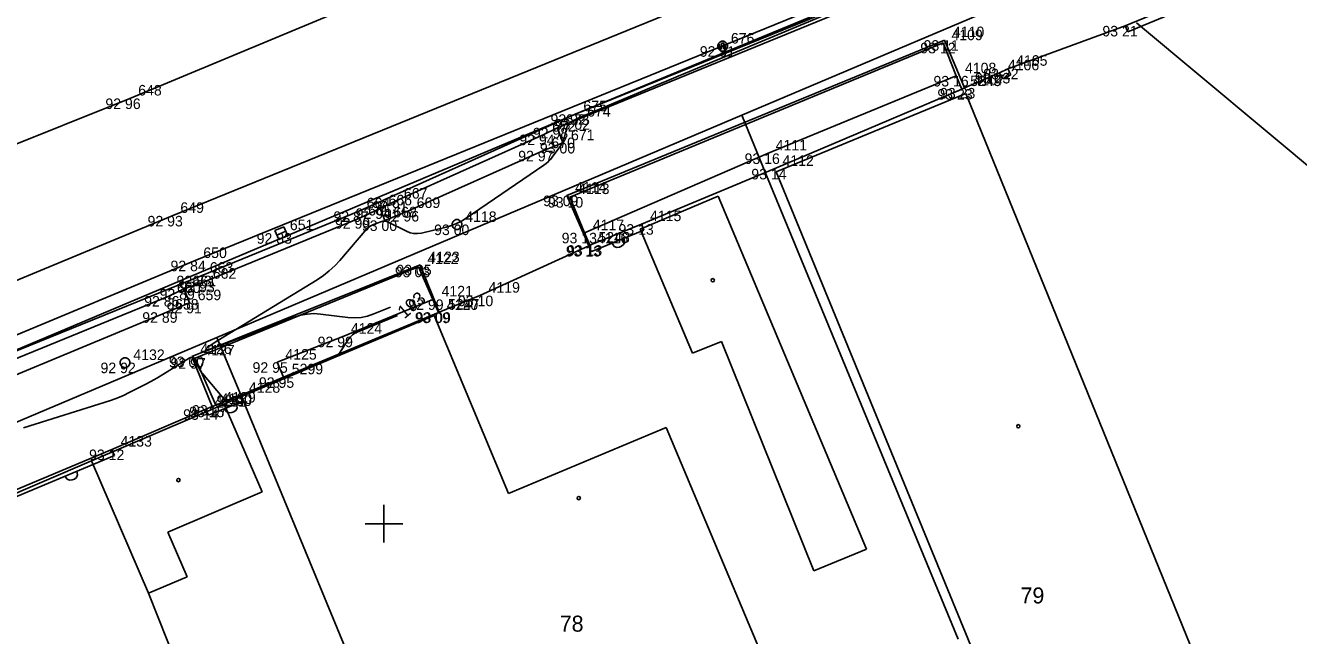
# Model space of a CAD drawing. Extents: x -711081 to -709338, y -1025122 to -1024092.
# Drawn here: x -709934.53 to -709900.7, y -1024602.97 to -1024586.76 of the extents above; entities that cross this region are included whole.
import ezdxf

# ---------------------------------------------------------------- set-up
doc = ezdxf.new("R2010")
doc.units = 0
for name, color, linetype in [('Ex_Contour Labels', 7, 'Continuous'), ('Ex_Major Contours', 7, 'Continuous'), ('Z_body', 7, 'Continuous'), ('Z_body_cisla', 7, 'Continuous'), ('Z_body_vysky_redukovane', 7, 'Continuous'), ('Z_budova', 7, 'Continuous'), ('Z_chodnik', 7, 'Continuous'), ('Z_hektometricka_sit', 7, 'Continuous'), ('Z_katastr_cisla_stavebni', 7, 'Continuous'), ('Z_katastr_hranice', 7, 'Continuous'), ('Z_katastr_vnitrni_kresba', 7, 'Continuous'), ('Z_katastr_znacky_budov', 7, 'Continuous'), ('Z_komunikace', 7, 'Continuous'), ('Z_komunikace_osa', 7, 'Continuous'), ('Z_obruba', 7, 'Continuous'), ('Z_ploty', 7, 'Continuous'), ('Z_ploty_znacky', 7, 'Continuous'), ('Z_rozhranni', 7, 'Continuous'), ('Z_site_kanalizace_znaky', 7, 'Continuous'), ('Z_site_vodovod_znaky', 7, 'Continuous'), ('Z_sloupy', 7, 'Continuous'), ('Z_vdz12_plna', 7, 'Continuous'), ('Z_vdz25_plna', 7, 'Continuous'), ('Z_vstupy', 7, 'Continuous')]:
    doc.layers.add(name, color=color, linetype=linetype)

# ---------------------------------------------------------------- blocks, each defined once
blk = doc.blocks.new('POINT_DISPLAY')
blk.add_line((0, 0), (0, 0))
blk = doc.blocks.new('Z216')
for p, q in [((-0.17, 0), (-0.15, 0.1)), ((-0.15, 0.1), (-0.1, 0.15)), ((-0.1, 0.15), (-0.03, 0.17)), ((-0.03, 0.17), (0.03, 0.17)), ((0.03, 0.17), (0.1, 0.15)), ((0.1, 0.15), (0.15, 0.1)), ((0.15, 0.1), (0.17, 0))]:
    blk.add_line(p, q)
blk = doc.blocks.new('Z614')
for p, q in [((-0.13, 0.03), (-0.1, 0.08)), ((-0.13, -0.03), (-0.13, 0.03)), ((-0.1, 0.08), (-0.08, 0.1)), ((-0.08, 0.1), (-0.03, 0.13)), ((-0.03, 0.13), (0.03, 0.13)), ((0.03, 0.13), (0.08, 0.1)), ((0.08, 0.1), (0.1, 0.08)), ((0.1, 0.08), (0.13, 0.03)), ((0.13, 0.03), (0.13, -0.03)), ((-0.1, -0.08), (-0.13, -0.03)), ((-0.08, -0.1), (-0.1, -0.08)), ((-0.03, -0.13), (-0.08, -0.1)), ((0.03, -0.13), (-0.03, -0.13)), ((0.08, -0.1), (0.03, -0.13)), ((0.1, -0.08), (0.08, -0.1)), ((0.13, -0.03), (0.1, -0.08))]:
    blk.add_line(p, q)
blk = doc.blocks.new('Z46260')
for p, q in [((0.13, 0.13), (-0.13, 0.13)), ((-0.13, 0.13), (-0.13, -0.13)), ((0.13, 0), (-0.13, 0)), ((0.13, -0.13), (0.13, 0.13)), ((-0.13, -0.13), (0.13, -0.13))]:
    blk.add_line(p, q)
blk = doc.blocks.new('Z601')
for p, q in [((-0.13, 0.03), (-0.1, 0.08)), ((-0.13, -0.03), (-0.13, 0.03)), ((-0.1, 0.08), (-0.08, 0.1)), ((-0.08, 0.1), (-0.03, 0.13)), ((-0.08, 0.05), (-0.08, -0.05)), ((-0.03, 0.13), (0.03, 0.13)), ((-0.03, -0.08), (-0.03, 0.08)), ((-0.03, 0.08), (0.03, 0.08)), ((0.03, 0.13), (0.08, 0.1)), ((0.03, 0.08), (0.03, -0.08)), ((0.08, 0.1), (0.1, 0.08)), ((0.08, -0.05), (0.08, 0.05)), ((0.1, 0.08), (0.13, 0.03)), ((0.13, 0.03), (0.13, -0.03)), ((-0.1, -0.08), (-0.13, -0.03)), ((-0.08, -0.1), (-0.1, -0.08)), ((-0.08, -0.05), (-0.03, -0.08)), ((-0.03, -0.13), (-0.08, -0.1)), ((0.03, -0.13), (-0.03, -0.13)), ((0.03, -0.08), (0.08, -0.05)), ((0.08, -0.1), (0.03, -0.13)), ((0.1, -0.08), (0.08, -0.1)), ((0.13, -0.03), (0.1, -0.08))]:
    blk.add_line(p, q)

msp = doc.modelspace()

# ---------------------------------------------------------------- linework, layer by layer
at = {"layer": 'Ex_Major Contours'}
for points in [[(-709911.679, -1024585.803), (-709916.882, -1024587.979), (-709917.179, -1024588.103), (-709917.476, -1024588.227), (-709917.772, -1024588.352), (-709918.069, -1024588.476), (-709919.779, -1024589.195), (-709919.814, -1024589.21), (-709919.847, -1024589.226), (-709919.881, -1024589.242), (-709919.914, -1024589.259), (-709920.045, -1024589.33), (-709920.074, -1024589.35), (-709920.099, -1024589.374), (-709920.117, -1024589.403), (-709920.13, -1024589.437), (-709920.215, -1024589.751), (-709920.235, -1024589.814), (-709920.261, -1024589.875), (-709920.292, -1024589.933), (-709920.329, -1024589.988), (-709920.528, -1024590.261), (-709920.576, -1024590.322), (-709920.629, -1024590.378), (-709920.687, -1024590.429), (-709920.75, -1024590.476), (-709922.815, -1024591.883), (-709922.94, -1024591.96), (-709923.071, -1024592.026), (-709923.207, -1024592.078), (-709923.348, -1024592.119), (-709924.003, -1024592.276), (-709924.107, -1024592.291), (-709924.208, -1024592.289), (-709924.307, -1024592.268), (-709924.404, -1024592.229), (-709924.884, -1024591.988), (-709924.933, -1024591.969), (-709924.981, -1024591.961), (-709925.031, -1024591.964), (-709925.08, -1024591.977), (-709925.281, -1024592.05), (-709925.33, -1024592.071), (-709925.374, -1024592.098), (-709925.415, -1024592.13), (-709925.451, -1024592.168), (-709926.169, -1024593.002), (-709926.305, -1024593.149), (-709926.452, -1024593.284), (-709926.608, -1024593.407), (-709926.775, -1024593.518), (-709929.411, -1024595.132), (-709929.669, -1024595.301), (-709929.744, -1024595.38), (-709929.636, -1024595.368), (-709929.345, -1024595.266), (-709927.39, -1024594.516), (-709927.219, -1024594.461), (-709927.045, -1024594.429), (-709926.868, -1024594.418), (-709926.688, -1024594.43), (-709925.964, -1024594.52), (-709925.785, -1024594.531), (-709925.609, -1024594.519), (-709925.435, -1024594.484), (-709925.265, -1024594.426), (-709924.823, -1024594.245)], [(-709923.805, -1024593.828), (-709923.804, -1024593.827), (-709923.797, -1024593.828), (-709923.791, -1024593.832), (-709923.785, -1024593.839), (-709923.766, -1024593.871), (-709923.762, -1024593.879), (-709923.759, -1024593.883)], [(-709924.639, -1024594.467), (-709925.708, -1024594.906), (-709925.777, -1024594.941), (-709925.839, -1024594.984), (-709925.893, -1024595.037), (-709925.94, -1024595.098), (-709926.199, -1024595.496)], [(-709929.202, -1024596.743), (-709929.825, -1024596.01), (-709929.84, -1024595.992), (-709929.853, -1024595.974), (-709929.866, -1024595.955), (-709929.878, -1024595.935), (-709929.923, -1024595.855), (-709929.934, -1024595.835), (-709929.946, -1024595.815), (-709929.958, -1024595.796), (-709929.97, -1024595.776), (-709930.069, -1024595.624), (-709930.091, -1024595.598), (-709930.116, -1024595.586), (-709930.144, -1024595.586), (-709930.175, -1024595.6), (-709930.878, -1024596.035), (-709930.989, -1024596.102), (-709931.101, -1024596.166), (-709931.214, -1024596.229), (-709931.329, -1024596.289), (-709931.79, -1024596.526), (-709931.906, -1024596.582), (-709932.024, -1024596.634), (-709932.144, -1024596.681), (-709932.267, -1024596.722), (-709934.582, -1024597.457)]]:
    msp.add_lwpolyline(points, dxfattribs=at)
at = {"layer": 'Z_budova'}
for p, q in [((-709909.64, -1024588.45), (-709914.63, -1024590.57)), ((-709909.57, -1024588.42), (-709909.64, -1024588.45)), ((-709914.63, -1024590.57), (-709918.16, -1024592.04)), ((-709918.16, -1024592.04), (-709918.09, -1024592.2)), ((-709923.55, -1024594.39), (-709927.67, -1024596.11)), ((-709923.55, -1024594.39), (-709923.53, -1024594.38)), ((-709927.67, -1024596.11), (-709928.82, -1024596.59)), ((-709928.82, -1024596.59), (-709928.76, -1024596.75))]:
    msp.add_line(p, q, dxfattribs=at)
at = {"layer": 'Z_chodnik'}
for p, q in [((-709910.1, -1024587.15), (-709920.14, -1024591.28)), ((-709910.1, -1024587.15), (-709909.57, -1024588.42)), ((-709920.14, -1024591.28), (-709919.56, -1024592.62)), ((-709924.04, -1024593.12), (-709930.11, -1024595.56)), ((-709924.04, -1024593.12), (-709923.53, -1024594.38)), ((-709930.11, -1024595.56), (-709929.57, -1024596.89))]:
    msp.add_line(p, q, dxfattribs=at)
at = {"layer": 'Z_hektometricka_sit'}
for p, q in [((-709925, -1024599.5), (-709925, -1024600.5)), ((-709925.5, -1024600), (-709924.5, -1024600))]:
    msp.add_line(p, q, dxfattribs=at)
at = {"layer": 'Z_katastr_hranice'}
for p, q in [((-709919.89, -1024589.11), (-709906.23, -1024583.55)), ((-709906.51, -1024585.34), (-709915.49, -1024589.14)), ((-709892.3, -1024597.29), (-709905, -1024586.69)), ((-709944.15, -1024599.34), (-709919.89, -1024589.11)), ((-709915.49, -1024589.14), (-709929.44, -1024595.05)), ((-709914.83, -1024590.75), (-709915.49, -1024589.14)), ((-709909.74, -1024603.07), (-709914.83, -1024590.75)), ((-709929.44, -1024595.05), (-709942.85, -1024600.72)), ((-709929.44, -1024595.05), (-709928.79, -1024596.62)), ((-709929.25, -1024596.82), (-709928.79, -1024596.62)), ((-709928.79, -1024596.62), (-709923.72, -1024608.88)), ((-709928.24, -1024599.15), (-709929.25, -1024596.82)), ((-709930.74, -1024600.23), (-709928.24, -1024599.15)), ((-709930.23, -1024601.41), (-709930.74, -1024600.23)), ((-709931.26, -1024601.85), (-709930.23, -1024601.41)), ((-709927.8, -1024610.52), (-709931.26, -1024601.85))]:
    msp.add_line(p, q, dxfattribs=at)
at = {"layer": 'Z_katastr_vnitrni_kresba'}
for p, q in [((-709914.58, -1024590.65), (-709909.54, -1024588.57)), ((-709909.54, -1024588.57), (-709901.69, -1024607.84)), ((-709906.07, -1024611.36), (-709914.58, -1024590.65)), ((-709918.19, -1024592.17), (-709916.12, -1024591.3)), ((-709912.18, -1024600.68), (-709916.12, -1024591.3)), ((-709918.19, -1024592.17), (-709916.8, -1024595.47)), ((-709928.79, -1024596.62), (-709923.67, -1024594.47)), ((-709923.67, -1024594.47), (-709921.69, -1024599.2)), ((-709916.8, -1024595.47), (-709916.03, -1024595.16)), ((-709916.03, -1024595.16), (-709913.58, -1024601.25)), ((-709929.25, -1024596.82), (-709932.77, -1024598.33)), ((-709921.69, -1024599.2), (-709917.5, -1024597.44)), ((-709917.5, -1024597.44), (-709914.33, -1024604.98)), ((-709932.77, -1024598.33), (-709937.21, -1024600.23)), ((-709931.26, -1024601.85), (-709932.77, -1024598.33)), ((-709913.58, -1024601.25), (-709912.18, -1024600.68))]:
    msp.add_line(p, q, dxfattribs=at)
at = {"layer": 'Z_katastr_znacky_budov'}
for centre in [(-709916.262, -1024593.53), (-709908.142, -1024597.41), (-709930.462, -1024598.84), (-709919.822, -1024599.32)]:
    msp.add_circle(centre, 0.0437, dxfattribs=at)
at = {"layer": 'Z_komunikace'}
for p, q in [((-709919.92, -1024589.12), (-709911.59, -1024585.67)), ((-709925.69, -1024591.7), (-709919.92, -1024589.12)), ((-709929.86, -1024593.41), (-709925.69, -1024591.7)), ((-709938.39, -1024596.88), (-709929.86, -1024593.41))]:
    msp.add_line(p, q, dxfattribs=at)
at = {"layer": 'Z_komunikace_osa'}
for p, q in [((-709931.75, -1024588.7), (-709913.44, -1024581.06)), ((-709945.31, -1024594.14), (-709931.75, -1024588.7))]:
    msp.add_line(p, q, dxfattribs=at)
at = {"layer": 'Z_obruba'}
for p, q in [((-709919.83, -1024589.25), (-709911.52, -1024585.85)), ((-709910.14, -1024587.22), (-709920.06, -1024591.32)), ((-709909.79, -1024588.1), (-709910.14, -1024587.22)), ((-709909.79, -1024588.1), (-709909.64, -1024588.45)), ((-709920.39, -1024589.48), (-709919.83, -1024589.25)), ((-709920.75, -1024589.66), (-709920.39, -1024589.48)), ((-709924.7, -1024591.43), (-709920.75, -1024589.66)), ((-709920.06, -1024591.32), (-709919.67, -1024592.27)), ((-709925.65, -1024591.88), (-709925.1, -1024591.62)), ((-709925.1, -1024591.62), (-709924.7, -1024591.43)), ((-709929.78, -1024593.57), (-709925.65, -1024591.88)), ((-709919.67, -1024592.27), (-709919.53, -1024592.6)), ((-709924.08, -1024593.17), (-709930.02, -1024595.6)), ((-709923.7, -1024594.04), (-709924.08, -1024593.17)), ((-709930.31, -1024593.76), (-709929.78, -1024593.57)), ((-709937.76, -1024596.84), (-709930.72, -1024593.95)), ((-709930.72, -1024593.95), (-709930.31, -1024593.76)), ((-709923.7, -1024594.04), (-709923.55, -1024594.39)), ((-709930.02, -1024595.6), (-709929.47, -1024596.85))]:
    msp.add_line(p, q, dxfattribs=at)
at = {"layer": 'Z_ploty'}
for p, q in [((-709903.37, -1024585.97), (-709905.3, -1024586.77)), ((-709903.3, -1024586.13), (-709905.23, -1024586.93)), ((-709905.3, -1024586.77), (-709905.23, -1024586.93)), ((-709908.42, -1024587.91), (-709908.64, -1024588.02)), ((-709908.42, -1024587.91), (-709908.34, -1024588.07)), ((-709908.64, -1024588.02), (-709908.56, -1024588.18)), ((-709908.34, -1024588.07), (-709908.56, -1024588.18)), ((-709919.53, -1024592.6), (-709918.16, -1024592.04)), ((-709919.46, -1024592.76), (-709918.09, -1024592.2)), ((-709919.56, -1024592.62), (-709919.53, -1024592.6)), ((-709919.56, -1024592.62), (-709919.49, -1024592.77)), ((-709919.49, -1024592.77), (-709919.46, -1024592.76)), ((-709929.47, -1024596.85), (-709928.82, -1024596.59)), ((-709929.41, -1024597.01), (-709928.76, -1024596.75)), ((-709929.57, -1024596.89), (-709929.73, -1024596.96)), ((-709929.73, -1024596.96), (-709929.66, -1024597.12)), ((-709929.41, -1024597.01), (-709929.66, -1024597.12)), ((-709929.47, -1024596.85), (-709929.57, -1024596.89)), ((-709932.23, -1024598.03), (-709935.84, -1024599.54)), ((-709932.23, -1024598.03), (-709932.16, -1024598.19)), ((-709932.16, -1024598.19), (-709935.77, -1024599.7))]:
    msp.add_line(p, q, dxfattribs=at)
at = {"layer": 'Z_rozhranni'}
for p, q in [((-709914.81, -1024590.16), (-709909.79, -1024588.1)), ((-709920.39, -1024589.48), (-709920.25, -1024589.88)), ((-709920.78, -1024590.09), (-709920.25, -1024589.88)), ((-709924.35, -1024591.69), (-709920.78, -1024590.09)), ((-709919.67, -1024592.27), (-709914.81, -1024590.16)), ((-709925.1, -1024591.62), (-709924.98, -1024591.94)), ((-709924.98, -1024591.94), (-709924.35, -1024591.69)), ((-709930.31, -1024593.76), (-709930.17, -1024594.13)), ((-709923.7, -1024594.04), (-709926.11, -1024595.03)), ((-709937.58, -1024597.2), (-709930.77, -1024594.38)), ((-709930.77, -1024594.38), (-709930.17, -1024594.13)), ((-709926.11, -1024595.03), (-709927.84, -1024595.71)), ((-709927.84, -1024595.71), (-709927.67, -1024596.11))]:
    msp.add_line(p, q, dxfattribs=at)
at = {"layer": 'Z_vdz12_plna'}
for p, q in [((-709930.02, -1024593.01), (-709911.61, -1024585.51)), ((-709943.35, -1024598.55), (-709930.02, -1024593.01))]:
    msp.add_line(p, q, dxfattribs=at)
at = {"layer": 'Z_vdz25_plna'}
for p, q in [((-709930.63, -1024591.82), (-709912.04, -1024584.24)), ((-709943.74, -1024597.24), (-709930.63, -1024591.82))]:
    msp.add_line(p, q, dxfattribs=at)
at = {"layer": 'Z_vstupy'}
for p, q in [((-709908.42, -1024587.91), (-709905.3, -1024586.77)), ((-709909.57, -1024588.42), (-709908.64, -1024588.02)), ((-709922.45, -1024593.94), (-709919.56, -1024592.62)), ((-709923.53, -1024594.38), (-709922.45, -1024593.94)), ((-709932.23, -1024598.03), (-709929.73, -1024596.96))]:
    msp.add_line(p, q, dxfattribs=at)

# ---------------------------------------------------------------- block references
at = {"layer": 'Z_body'}
for p in [(-709905.3, -1024586.77), (-709910.14, -1024587.22), (-709910.1, -1024587.15), (-709916, -1024587.31), (-709908.42, -1024587.91), (-709909.79, -1024588.1), (-709908.64, -1024588.02), (-709909.64, -1024588.45), (-709909.57, -1024588.42), (-709931.75, -1024588.7), (-709919.92, -1024589.12), (-709919.83, -1024589.25), (-709920.39, -1024589.48), (-709920.75, -1024589.66), (-709920.25, -1024589.88), (-709920.78, -1024590.09), (-709914.81, -1024590.16), (-709914.63, -1024590.57), (-709920.14, -1024591.28), (-709920.06, -1024591.32), (-709925.1, -1024591.62), (-709924.7, -1024591.43), (-709930.63, -1024591.82), (-709925.69, -1024591.7), (-709925.65, -1024591.88), (-709924.98, -1024591.94), (-709924.35, -1024591.69), (-709927.73, -1024592.28), (-709923.06, -1024592.05), (-709919.67, -1024592.27), (-709918.16, -1024592.04), (-709919.56, -1024592.62), (-709919.53, -1024592.6), (-709930.02, -1024593.01), (-709924.08, -1024593.17), (-709924.04, -1024593.12), (-709929.86, -1024593.41), (-709929.78, -1024593.57), (-709930.72, -1024593.95), (-709930.31, -1024593.76), (-709923.7, -1024594.04), (-709922.45, -1024593.94), (-709930.77, -1024594.38), (-709930.17, -1024594.13), (-709923.55, -1024594.39), (-709923.53, -1024594.38), (-709926.11, -1024595.03), (-709931.88, -1024595.72), (-709930.11, -1024595.56), (-709930.02, -1024595.6), (-709927.84, -1024595.71), (-709927.67, -1024596.11), (-709928.82, -1024596.59), (-709929.73, -1024596.96), (-709929.57, -1024596.89), (-709929.47, -1024596.85), (-709932.23, -1024598.03)]:
    msp.add_blockref('POINT_DISPLAY', p, dxfattribs=at)
at = {"layer": 'Z_ploty_znacky'}
for p, rotation in [((-709918.78, -1024592.48), -157.80000000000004), ((-709929.08, -1024596.88), -158.20000000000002), ((-709933.32, -1024598.67), -157.30000000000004)]:
    msp.add_blockref('Z216', p, dxfattribs=dict(at, rotation=rotation))
at = {"layer": 'Z_site_kanalizace_znaky', "rotation": 23.399999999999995}
msp.add_blockref('Z46260', (-709927.73, -1024592.28), dxfattribs=at)
at = {"layer": 'Z_site_vodovod_znaky'}
for p in [(-709923.06, -1024592.05), (-709931.88, -1024595.72)]:
    msp.add_blockref('Z614', p, dxfattribs=at)
at = {"layer": 'Z_sloupy'}
msp.add_blockref('Z601', (-709916, -1024587.31), dxfattribs=at)

# ---------------------------------------------------------------- texts
at = {"layer": 'Ex_Contour Labels'}
msp.add_text('193', height=0.35, rotation=39.6671, dxfattribs=at).set_placement((-709924.459, -1024594.57))
at = {"layer": 'Z_body_cisla'}
for s, p in [('4109', (-709909.92, -1024587.15)), ('4110', (-709909.88, -1024587.07)), ('676', (-709915.78, -1024587.24)), ('4105', (-709908.2, -1024587.83)), ('4108', (-709909.56, -1024588.03)), ('4106', (-709908.42, -1024587.95)), ('5249', (-709909.42, -1024588.37)), ('4107', (-709909.34, -1024588.35)), ('648', (-709931.53, -1024588.62)), ('675', (-709919.7, -1024589.04)), ('674', (-709919.6, -1024589.18)), ('672', (-709920.53, -1024589.58)), ('673', (-709920.17, -1024589.4)), ('671', (-709920.03, -1024589.81)), ('670', (-709920.55, -1024590.02)), ('4111', (-709914.59, -1024590.08)), ('4112', (-709914.41, -1024590.49)), ('4114', (-709919.92, -1024591.2)), ('4113', (-709919.84, -1024591.24)), ('664', (-709925.46, -1024591.62)), ('666', (-709924.88, -1024591.54)), ('667', (-709924.47, -1024591.36)), ('669', (-709924.13, -1024591.61)), ('649', (-709930.41, -1024591.74)), ('665', (-709925.42, -1024591.81)), ('668', (-709924.75, -1024591.86)), ('4115', (-709917.93, -1024591.96)), ('651', (-709927.5, -1024592.2)), ('4118', (-709922.84, -1024591.98)), ('4117', (-709919.45, -1024592.2)), ('4116', (-709919.34, -1024592.55)), ('5248', (-709919.3, -1024592.53)), ('650', (-709929.8, -1024592.94)), ('4122', (-709923.85, -1024593.1)), ('4123', (-709923.82, -1024593.05)), ('663', (-709929.63, -1024593.33)), ('662', (-709929.55, -1024593.49)), ('660', (-709930.5, -1024593.87)), ('661', (-709930.09, -1024593.69)), ('4121', (-709923.47, -1024593.96)), ('4119', (-709922.22, -1024593.86)), ('658', (-709930.55, -1024594.31)), ('659', (-709929.95, -1024594.06)), ('4120', (-709923.33, -1024594.32)), ('5247', (-709923.3, -1024594.31)), ('4124', (-709925.88, -1024594.95)), ('4132', (-709931.66, -1024595.65)), ('4126', (-709929.88, -1024595.49)), ('4127', (-709929.8, -1024595.53)), ('4125', (-709927.62, -1024595.64)), ('5299', (-709927.45, -1024596.03)), ('4128', (-709928.59, -1024596.52)), ('4131', (-709929.5, -1024596.89)), ('4130', (-709929.34, -1024596.82)), ('4129', (-709929.24, -1024596.78)), ('4133', (-709932, -1024597.95))]:
    msp.add_text(s, height=0.28, dxfattribs=at).set_placement(p)
at = {"layer": 'Z_body_vysky_redukovane'}
for s, p in [('93 21', (-709905.907, -1024587.05)), ('93 12', (-709910.747, -1024587.5)), ('93 11', (-709910.66, -1024587.43)), ('92 91', (-709916.607, -1024587.59)), ('93 22', (-709909.073, -1024588.19)), ('93 16', (-709910.397, -1024588.38)), ('93 23', (-709909.293, -1024588.3)), ('93 23', (-709910.293, -1024588.73)), ('93 23', (-709910.223, -1024588.7)), ('92 96', (-709932.403, -1024588.98)), ('92 92', (-709920.573, -1024589.4)), ('93 02', (-709920.46, -1024589.53)), ('92 94', (-709921.403, -1024589.94)), ('92 98', (-709921.043, -1024589.76)), ('93 00', (-709920.857, -1024590.16)), ('92 97', (-709921.433, -1024590.37)), ('93 16', (-709915.417, -1024590.44)), ('93 14', (-709915.237, -1024590.85)), ('93 09', (-709920.77, -1024591.56)), ('93 10', (-709920.643, -1024591.6)), ('92 94', (-709925.753, -1024591.9)), ('92 91', (-709925.307, -1024591.71)), ('92 96', (-709925.003, -1024591.97)), ('92 93', (-709931.283, -1024592.1)), ('92 87', (-709926.343, -1024591.98)), ('92 99', (-709926.303, -1024592.16)), ('93 00', (-709925.587, -1024592.22)), ('92 83', (-709928.383, -1024592.56)), ('93 00', (-709923.667, -1024592.33)), ('93 13', (-709920.277, -1024592.55)), ('93 13', (-709918.767, -1024592.32)), ('93 13', (-709920.167, -1024592.9)), ('93 13', (-709920.137, -1024592.88)), ('92 84', (-709930.673, -1024593.29)), ('93 03', (-709924.71, -1024593.45)), ('93 05', (-709924.67, -1024593.4)), ('92 83', (-709930.513, -1024593.69)), ('92 93', (-709930.433, -1024593.85)), ('92 86', (-709931.373, -1024594.23)), ('92 89', (-709930.963, -1024594.04)), ('92 99', (-709924.353, -1024594.32)), ('93 10', (-709923.033, -1024594.22)), ('92 89', (-709931.423, -1024594.66)), ('92 91', (-709930.777, -1024594.41)), ('93 09', (-709924.18, -1024594.67)), ('93 09', (-709924.16, -1024594.66)), ('92 99', (-709926.763, -1024595.31)), ('92 92', (-709932.533, -1024596)), ('93 00', (-709930.717, -1024595.84)), ('92 97', (-709930.673, -1024595.88)), ('92 95', (-709928.493, -1024595.99)), ('92 95', (-709928.323, -1024596.39)), ('92 90', (-709929.45, -1024596.87)), ('93 14', (-709930.337, -1024597.24)), ('93 15', (-709930.177, -1024597.17)), ('93 07', (-709930.1, -1024597.13)), ('93 12', (-709932.837, -1024598.31))]:
    msp.add_text(s, height=0.28, dxfattribs=at).set_placement(p)
at = {"layer": 'Z_katastr_cisla_stavebni'}
for s, p in [('79', (-709908.083, -1024602.12)), ('78', (-709920.328, -1024602.87))]:
    msp.add_text(s, height=0.425, dxfattribs=at).set_placement(p)

doc.saveas('drawing.dxf')
